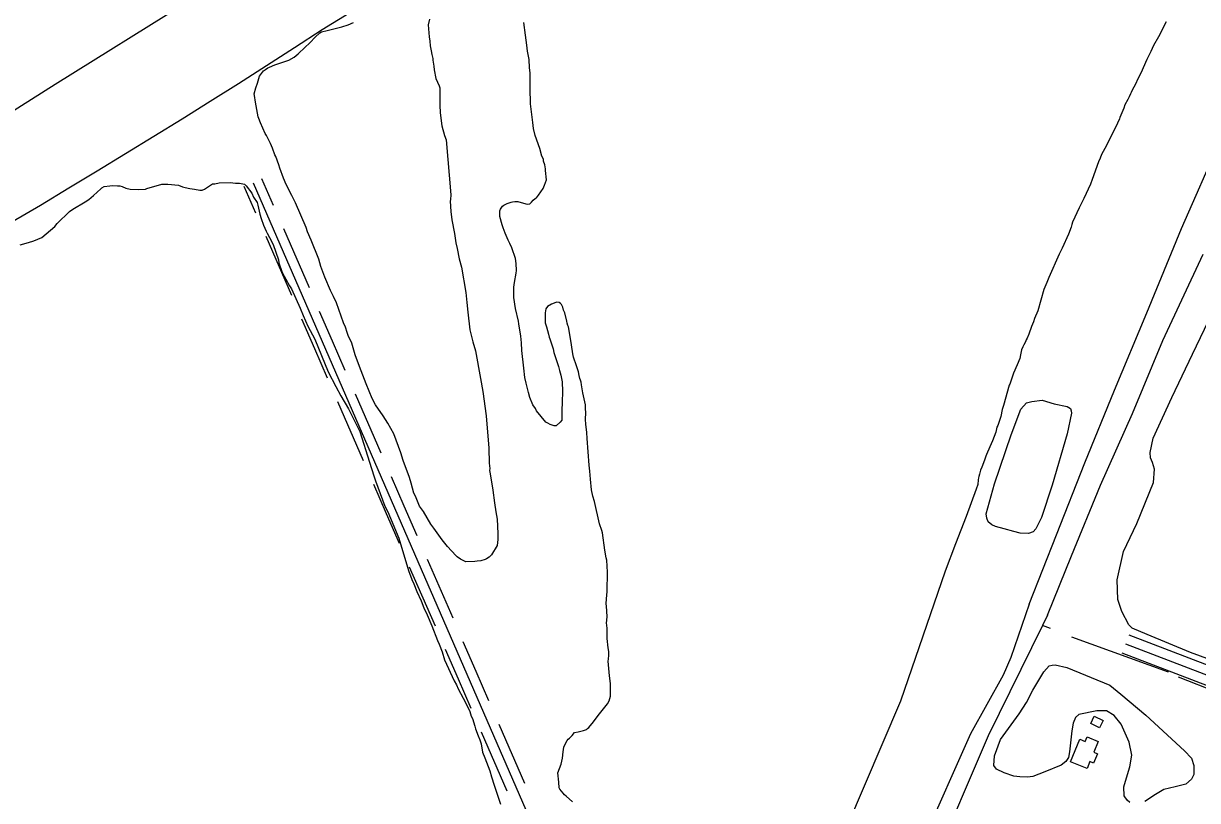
# Model space of a CAD drawing. Extents: x 3683613 to 3738215, y 469626 to 495384.
# Drawn here: x 3701360 to 3703185, y 489859 to 491066 of the extents above; entities that cross this region are included whole.
import ezdxf

# ---------------------------------------------------------------- set-up
doc = ezdxf.new("R2010")
doc.units = 0
for name, color, linetype in [('V-BLDG-OTLN', 7, 'Continuous'), ('V-ROAD-CNTR', 7, 'Continuous'), ('V-RUNW-EDGE', 7, 'Continuous'), ('V-SITE-VEGE', 7, 'Continuous'), ('V-TOPO-SHOR', 7, 'Continuous')]:
    doc.layers.add(name, color=color, linetype=linetype)

msp = doc.modelspace()

# ---------------------------------------------------------------- linework, layer by layer
at = {"layer": 'V-BLDG-OTLN'}
for points in [[(3703038.1, 489983.2), (3703032.8, 489971.8), (3703019.1, 489978.2), (3703024.5, 489989.6)], [(3702987.7, 489918.9), (3703002, 489953.8), (3703010.5, 489950.4), (3703013.4, 489957.5), (3703030.6, 489950.4), (3703023.7, 489933.6), (3703029.4, 489931.3), (3703023.5, 489916.9), (3703017.8, 489919.2), (3703013.4, 489908.4)]]:
    msp.add_lwpolyline(points, close=True, dxfattribs=at)
at = {"layer": 'V-ROAD-CNTR'}
for points in [[(3701749, 490783.7), (3701731.1, 490824.9)], [(3701721.5, 490771.8), (3701703.6, 490812.9)], [(3701717.3, 490818.9), (3702161.7, 489796.4)], [(3701777.3, 490643.4), (3701737.4, 490735.1)], [(3701804.8, 490655.3), (3701764.9, 490747)], [(3701813.1, 490560.8), (3701793.2, 490606.7)], [(3701840.7, 490572.8), (3701820.7, 490618.7)], [(3701860.6, 490526.9), (3701840.7, 490572.8)], [(3701833.1, 490515), (3701813.1, 490560.8)], [(3701888.9, 490386.6), (3701849, 490478.3)], [(3701916.4, 490398.5), (3701876.5, 490490.3)], [(3701924.8, 490304), (3701904.8, 490349.9)], [(3701952.3, 490316), (3701932.3, 490361.9)], [(3701972.2, 490270.1), (3701952.3, 490316)], [(3701944.7, 490258.2), (3701924.8, 490304)], [(3702000.5, 490129.8), (3701960.6, 490221.5)], [(3702028, 490141.8), (3701988.1, 490233.5)], [(3703748.8, 489858.8), (3703078.6, 490115.5)], [(3702063.9, 490059.2), (3702044, 490105.1)], [(3703739.1, 489846.5), (3703073.3, 490101.5)], [(3702036.4, 490047.2), (3702016.4, 490093.1)], [(3703730.9, 489833.6), (3703067.9, 490087.5)], [(3702083.8, 490013.4), (3702063.9, 490059.2)], [(3702056.3, 490001.4), (3702036.4, 490047.2)], [(3702139.6, 489885), (3702099.8, 489976.7)], [(3702112.1, 489873), (3702072.2, 489964.7)]]:
    msp.add_lwpolyline(points, dxfattribs=at)
at = {"layer": 'V-RUNW-EDGE'}
for points in [[(3702388.9, 491414.3), (3702355.4, 491391.1), (3702289.5, 491348.6), (3702223.5, 491306.3), (3702157.3, 491264.2), (3702091, 491222.2), (3702024.6, 491180.5), (3701958.1, 491138.9), (3701891.5, 491097.6), (3701824.7, 491056.5), (3701781.4, 491028.4), (3701738, 491000.5), (3701694.5, 490972.8), (3701650.8, 490945.2), (3701607.1, 490917.9), (3701563.2, 490890.7), (3701519.2, 490863.7), (3701475.2, 490836.8), (3701431, 490810.2), (3701386.7, 490783.7), (3701342.3, 490757.4)], [(3701130.7, 490795.3), (3701409.5, 490972.2), (3701614.3, 491099.5)]]:
    msp.add_lwpolyline(points, dxfattribs=at)
at = {"layer": 'V-SITE-VEGE'}
for points in [[(3701733.4, 490993), (3701736.8, 490995.1), (3701740.3, 490997.6), (3701742.8, 490998.7), (3701751.3, 491001.9), (3701772.8, 491009.3), (3701781.3, 491013.9), (3701787.2, 491019.1), (3701798.1, 491029.8), (3701805, 491036), (3701814.9, 491046.2), (3701819.3, 491050.3), (3701820.8, 491051.8), (3701823.8, 491053.4), (3701832.3, 491055.6), (3701855.4, 491061), (3701864.9, 491064.2), (3701873.3, 491067.8)], [(3701991.4, 491072.9), (3701989.5, 491064.3), (3701990.9, 491045.8), (3701992, 491038.7), (3701992.6, 491031.7), (3701993.8, 491023.7), (3701994.9, 491018.2), (3701996.5, 491012.2), (3701996.5, 491009.2), (3701998.2, 491000.1), (3701998.8, 490994.6), (3702001.5, 490981.1), (3702006.3, 490969.6), (3702007.3, 490966.6), (3702007.5, 490959.1), (3702007.3, 490939.5), (3702008, 490927.4), (3702010.4, 490907.3), (3702014.7, 490892.3), (3702017.3, 490885.3)], [(3702116.4, 490724.3), (3702113.5, 490729.8), (3702109.1, 490740.5), (3702105.7, 490749), (3702104.3, 490753.6), (3702100.9, 490766.2), (3702100.5, 490772.3), (3702100.5, 490775.3), (3702101.6, 490777.8), (3702104.7, 490782.2), (3702106.7, 490784.2), (3702112.3, 490786.7), (3702118.3, 490788.6), (3702120.3, 490789.1), (3702123.9, 490789.5), (3702128.9, 490789.9), (3702140.9, 490786.2), (3702144.4, 490785.7), (3702147.5, 490786.1), (3702150, 490788.6), (3702152.6, 490791.6), (3702155.6, 490794.6), (3702157.6, 490795.5), (3702160.7, 490799.5), (3702167.9, 490810), (3702170, 490815), (3702173.1, 490823.5), (3702171.8, 490838.1), (3702171.9, 490840.6), (3702170.5, 490846.6), (3702168.5, 490852.2), (3702168.6, 490855.7), (3702166.1, 490860.3), (3702162.8, 490871.9), (3702155.5, 490892.1), (3702153.2, 490903.2), (3702151.8, 490912.3), (3702148.2, 490941.5), (3702148.3, 490946.5), (3702148, 490960.6), (3702148.1, 490968.6), (3702147.8, 490985.2), (3702147.9, 490989.7), (3702147, 490997.3), (3702146.2, 491010.4), (3702143.9, 491023.5), (3702142.5, 491032.6), (3702140.7, 491048.2), (3702138, 491067.8)], [(3703136.4, 491069), (3703124.5, 491045.6), (3703116.7, 491032.1), (3703112.1, 491023.1), (3703106.4, 491010.6), (3703097, 490989.1), (3703092.9, 490981.2), (3703088.2, 490971.2), (3703084.1, 490963.7), (3703082, 490959.2), (3703081, 490957.2), (3703078.9, 490952.2), (3703076.8, 490948.2), (3703072.2, 490940.2), (3703070.6, 490934.7), (3703064.3, 490920.2), (3703063.8, 490918.2), (3703060.7, 490911.2), (3703052.4, 490894.3), (3703048.8, 490887.8), (3703043.6, 490876.8), (3703035.8, 490862.8), (3703033.8, 490857.3), (3703031.2, 490851.3), (3703021.2, 490823.8), (3703018.6, 490816.8), (3703008.2, 490794.4), (3703004.6, 490786.9), (3703001, 490779.9), (3702990.6, 490757.4), (3702989.5, 490753.9), (3702988.5, 490749.9), (3702984.3, 490738.9), (3702974.4, 490717.4), (3702969.7, 490708), (3702954.1, 490671.5), (3702950.5, 490664), (3702946.3, 490653), (3702936.8, 490619.5), (3702931.6, 490608), (3702930, 490602.5), (3702926.9, 490595.5), (3702922.7, 490583.5), (3702920.1, 490577.5), (3702918.5, 490574.5), (3702917.5, 490571.5), (3702914.9, 490567), (3702913.3, 490564), (3702911.3, 490559), (3702909.6, 490551.5), (3702908.6, 490545.5), (3702904.9, 490536), (3702899.2, 490523), (3702896, 490513.5), (3702893.4, 490506), (3702892.4, 490504), (3702883.4, 490472.4), (3702881.3, 490466.4), (3702879.1, 490455.4), (3702874.4, 490441.4), (3702873.3, 490438.9), (3702871.7, 490431.4), (3702866.5, 490417.9), (3702864.4, 490412.9), (3702862.3, 490408.4), (3702857.1, 490396.4), (3702856.1, 490393.9), (3702854, 490387.9), (3702849.8, 490376.9), (3702847.7, 490371.9), (3702846.1, 490365.9), (3702845.1, 490362.4), (3702844.5, 490360.4), (3702844, 490356.9), (3702843.4, 490349.6), (3702841, 490342.6)], [(3702017.3, 490885.3), (3702024.8, 490800), (3702023.9, 490792.9), (3702023.5, 490790.4), (3702024.8, 490774.4), (3702026, 490761.3), (3702030.4, 490739.8), (3702032.6, 490725.7), (3702034.3, 490716.7), (3702037.6, 490700.7), (3702041.4, 490687.7), (3702048.1, 490648.1), (3702049.4, 490632.5), (3702051.1, 490617.5), (3702054.1, 490590.4), (3702059, 490571.8), (3702062.7, 490557.8), (3702070.5, 490514.7), (3702074.4, 490494.2), (3702079.6, 490456.6), (3702083.5, 490406.4), (3702084.4, 490383.2), (3702085, 490374.7), (3702084.6, 490371.7), (3702085.7, 490366.2), (3702090.1, 490341.1), (3702092.5, 490321.5), (3702094.7, 490307.5), (3702096.5, 490296), (3702097.8, 490273.9), (3702097.5, 490264.3), (3702096.7, 490254.8), (3702087.9, 490240.5), (3702083.9, 490236.9), (3702079.9, 490234.4), (3702077.9, 490233.3), (3702071.4, 490231.2), (3702065.4, 490230.6), (3702061.9, 490230), (3702047.8, 490229.8), (3702039.7, 490233.6), (3702034.6, 490237.6), (3702032.6, 490239.6), (3702019.3, 490253.4), (3702011, 490263.8), (3701998.2, 490282.2), (3701993.5, 490288.1), (3701982.1, 490307.6), (3701975.9, 490316), (3701969.6, 490331.5), (3701967, 490336.4), (3701962.7, 490352), (3701960.1, 490360.5), (3701950.6, 490386.9), (3701946.8, 490398.9), (3701939.5, 490418.9), (3701935.8, 490428.4), (3701926.9, 490445.4), (3701919.2, 490456.8), (3701907.3, 490473.7), (3701902.1, 490483.6), (3701893.2, 490506.1), (3701882.7, 490533.1), (3701875.8, 490551.5), (3701870.5, 490569.6), (3701865.2, 490581.5), (3701863.6, 490586), (3701861, 490594.5), (3701857.9, 490601), (3701846.8, 490632), (3701842.1, 490642), (3701837.4, 490651.4), (3701829, 490671.9), (3701822.6, 490688.9), (3701819.4, 490699.9), (3701807.8, 490729.8), (3701802.1, 490742.8), (3701800, 490749.3), (3701783.2, 490787.7), (3701777.5, 490799.2), (3701768.6, 490816.1), (3701764.4, 490826.1), (3701759.1, 490841.6), (3701757.5, 490846.6), (3701752.8, 490859.6), (3701751.2, 490862.1), (3701747.5, 490872.6), (3701744.4, 490879.6), (3701740.2, 490888), (3701738.1, 490892.5), (3701736.1, 490895.5), (3701728.7, 490912), (3701726.1, 490918.5), (3701725.1, 490921.5), (3701721.1, 490944), (3701719.5, 490954.5), (3701718.9, 490957.1), (3701721.3, 490966.6), (3701724.1, 490973.7), (3701727.5, 490984.3), (3701733.4, 490993)], [(3701432.1, 490773.9), (3701437.2, 490777.8), (3701456.5, 490789.1), (3701462, 490792.6), (3701469.2, 490799), (3701480.9, 490809.4), (3701482.4, 490810.9), (3701486, 490812.8), (3701494.5, 490814.2), (3701498.6, 490814.6), (3701506.6, 490814), (3701510.1, 490814), (3701513.6, 490812.9), (3701519.6, 490810.3), (3701526.1, 490808.7), (3701538.7, 490808.5), (3701550.3, 490808.9), (3701552.3, 490809.8), (3701575.5, 490816.5), (3701581.5, 490816.5), (3701584.6, 490816.9), (3701601.6, 490815.2), (3701607.6, 490812.6), (3701611.6, 490811.5), (3701619.2, 490809.9), (3701626.2, 490808.8), (3701634.7, 490807.1), (3701638.2, 490807.1), (3701641.8, 490809), (3701654, 490817.4), (3701658, 490817.4), (3701664.5, 490818.8), (3701681.6, 490819), (3701690.2, 490818.4), (3701696.2, 490818.3), (3701703.7, 490816.7), (3701706.7, 490814.1), (3701715.1, 490802.4), (3701718, 490796.4), (3701723.4, 490788.3), (3701724.9, 490784.2), (3701725.8, 490779.2), (3701727.7, 490770.1), (3701729.6, 490763.5), (3701733.4, 490752.9), (3701737.8, 490743.8), (3701739.3, 490740.3), (3701742.7, 490733.7), (3701748.6, 490723), (3701756.8, 490698.8), (3701757.2, 490694.2), (3701762.5, 490679.6), (3701773.8, 490658.8), (3701776.8, 490653.7), (3701790.4, 490623.9), (3701795.2, 490612.3), (3701802.6, 490596.1), (3701813.3, 490575.8), (3701834.2, 490525.2), (3701845.9, 490502.4), (3701853.8, 490487.7), (3701865.5, 490467.4), (3701883.1, 490432), (3701898, 490384.5), (3701904.7, 490363.3), (3701907.6, 490355.7), (3701922.2, 490316.3), (3701926.5, 490307.2), (3701944, 490266.2), (3701958.9, 490216.2), (3701964.2, 490202.1), (3701967.2, 490195.5), (3701972, 490183.4), (3701978.3, 490169.2), (3701982.7, 490158.1), (3701987.6, 490147.4), (3701994.9, 490130.2), (3702004.1, 490107.5), (3702006.5, 490101.9), (3702010.9, 490089.8), (3702014.7, 490077.2), (3702029.8, 490044.8), (3702033.2, 490038.2), (3702036.2, 490032.1), (3702043.5, 490017.9), (3702046.9, 490011.8), (3702054.3, 489997.2), (3702056.2, 489989.6), (3702058.1, 489986), (3702062, 489974.4), (3702062.9, 489969.9), (3702067.3, 489959.3), (3702069.7, 489952.7), (3702071.6, 489946.6), (3702073.9, 489934), (3702077.3, 489924.9), (3702085.1, 489904.7), (3702088, 489895.6), (3702091.8, 489882.5), (3702095.7, 489871.4), (3702101.9, 489852.7)], [(3701355.5, 490722.2), (3701368.1, 490726.1), (3701376.7, 490728.4), (3701388.8, 490733.8), (3701395.9, 490739.2), (3701409.2, 490751.1), (3701412.7, 490755.6), (3701432.1, 490773.9)], [(3702266.5, 490160.5), (3702266.1, 490164.5), (3702266.7, 490172.1), (3702267.4, 490183.6), (3702267.8, 490213.3), (3702267.1, 490232.4), (3702266.1, 490235.9), (3702263.8, 490248), (3702260.2, 490274.7), (3702259.2, 490278.3), (3702255.8, 490288.9), (3702247.8, 490323.2), (3702245.4, 490331.8), (3702243, 490341.3), (3702241.8, 490358), (3702240.4, 490370.5), (3702239.6, 490380.1), (3702236.2, 490421.4), (3702235.8, 490430.4), (3702234.5, 490443.5), (3702234.1, 490451.1), (3702234.2, 490461.6), (3702233.8, 490467.2), (3702233.9, 490473.7), (3702229.7, 490492.4), (3702227.8, 490504.5), (3702226.9, 490509), (3702225.9, 490512), (3702224.9, 490514.5), (3702224, 490519.1), (3702223.1, 490525.1), (3702219.7, 490534.2), (3702215.4, 490547.9), (3702214.4, 490552.9), (3702212.1, 490567), (3702211.2, 490573.6), (3702207.5, 490594.7), (3702206.5, 490596.8), (3702205.6, 490600.8), (3702204.6, 490603.8), (3702201.8, 490616.4), (3702200.8, 490618.5), (3702199.9, 490621), (3702198.4, 490625.5), (3702196.5, 490629.6), (3702195, 490631.1), (3702193, 490632.7), (3702189, 490633.2), (3702185.4, 490631.8), (3702180.9, 490630.3), (3702174.8, 490626.4), (3702172.2, 490622.9), (3702171.1, 490616.9), (3702171.4, 490603.8), (3702171.4, 490601.3), (3702173.3, 490594.7), (3702176.2, 490583.6), (3702177.6, 490578.6), (3702178.6, 490576.1), (3702183.4, 490560.9), (3702184.8, 490554.8), (3702192, 490533.1), (3702193.5, 490527.1), (3702195.4, 490520), (3702197.7, 490509.4), (3702197.7, 490504.9), (3702198.1, 490498.9), (3702197.7, 490473.2), (3702197.1, 490469.7), (3702196.9, 490449.6), (3702194.3, 490446.6), (3702188.2, 490441.2), (3702185.2, 490441.2), (3702180.7, 490442.8), (3702178.7, 490443.3), (3702175.2, 490444.9), (3702172.2, 490446.9), (3702157.9, 490464.2), (3702155.9, 490467.8), (3702152, 490473.9), (3702147.6, 490485), (3702145.2, 490492.6), (3702141.9, 490507.2), (3702139.5, 490516.3), (3702138.2, 490530.4), (3702135.1, 490558.1), (3702134.3, 490570.2), (3702133.4, 490580.2), (3702130.2, 490599.4), (3702129.7, 490603.9), (3702125, 490623.6), (3702122.7, 490640.7), (3702122.3, 490646.8), (3702122.4, 490656.8), (3702123.6, 490663.8), (3702126.3, 490678.4), (3702126.8, 490682.4), (3702126, 490693.5), (3702125.1, 490701), (3702119.3, 490717.7), (3702116.4, 490724.3)], [(3703205, 490077.2), (3703174.2, 490088.6), (3703106.6, 490116.6), (3703083.3, 490126.7), (3703078.2, 490131.5), (3703067.2, 490152.4), (3703061.2, 490171.3), (3703060.1, 490201.8), (3703070.1, 490245.8), (3703090.7, 490289), (3703116.3, 490353.1), (3703118.2, 490373.9), (3703115.2, 490384.1), (3703111.8, 490391.2), (3703111.1, 490399.8), (3703116.1, 490422), (3703144.8, 490485), (3703177.1, 490552.6), (3703214.6, 490629.9)], [(3702841, 490342.6), (3702825.2, 490300), (3702809, 490257.5), (3702792.6, 490215.2), (3702723.4, 490012.8), (3702639.5, 489816.6)], [(3702213.4, 489856.6), (3702203.9, 489865.3), (3702201.4, 489867.4), (3702199, 489869.9), (3702194, 489876.5), (3702193.1, 489878.5), (3702192.2, 489887.1), (3702190.9, 489901.7), (3702196.1, 489915.2), (3702198.3, 489924.7), (3702199.4, 489934.3), (3702200, 489941.3), (3702201.1, 489944.3), (3702205.2, 489951.8), (3702206.7, 489953.8), (3702208.8, 489955.7), (3702211.8, 489958.2), (3702213.3, 489959.7), (3702216.9, 489964.2), (3702222.5, 489965.6), (3702230.6, 489967.5), (3702235.6, 489968.9), (3702237.1, 489970.4), (3702239.2, 489971.9), (3702246.3, 489980.8), (3702253.5, 489990.8), (3702267.9, 490008.7), (3702270.4, 490013.7), (3702272.6, 490020.7), (3702272.8, 490040.3), (3702271, 490052.4), (3702269.3, 490075), (3702269.4, 490078.5), (3702270, 490084.6), (3702270, 490090.1), (3702269.1, 490096.1), (3702267.3, 490110.7), (3702267.5, 490125.3), (3702267.1, 490131.9), (3702266.7, 490133.9), (3702267.3, 490144.4), (3702266.5, 490160.5)], [(3703079.7, 489855.7), (3703075.4, 489859.2), (3703070.8, 489866), (3703070.2, 489879.7), (3703074.8, 489893.7), (3703079.7, 489910.8), (3703082.7, 489929.2), (3703078.7, 489949.2), (3703066.2, 489977.5), (3703055.4, 489990.6), (3703043.4, 489997.8), (3703028.2, 489998), (3703000.3, 489992.2), (3702995.5, 489987.9), (3702991.5, 489979), (3702989.4, 489966.9), (3702985.8, 489934.5), (3702984.5, 489925.5), (3702980.1, 489919.3), (3702972.9, 489913.6), (3702947.7, 489903), (3702928.9, 489896.2), (3702920.6, 489895.1), (3702908.9, 489895.3), (3702899.5, 489896.6), (3702884.4, 489901.9), (3702872.3, 489907.2), (3702868.5, 489913.1), (3702869.5, 489928), (3702878.9, 489953.7), (3702908, 489993.1), (3702919.2, 490011), (3702928.9, 490030), (3702946.1, 490058.7), (3702954.5, 490068), (3702959.2, 490069.1), (3702963.5, 490069.4), (3702981.8, 490065.6), (3703048.7, 490038), (3703065.7, 490023.7), (3703104.7, 489991.4), (3703164.6, 489935.8), (3703175.8, 489924.3), (3703179.1, 489913.3), (3703179.3, 489898.8), (3703175.7, 489891.8), (3703166.9, 489884.1), (3703150.1, 489880.1), (3703132.8, 489876), (3703119.8, 489868), (3703103.2, 489857.3)]]:
    msp.add_lwpolyline(points, dxfattribs=at)
msp.add_lwpolyline([(3702961.9, 490475.1), (3702982.5, 490471.3), (3702987.6, 490468.1), (3702988.7, 490464.5), (3702989, 490460.6), (3702982.3, 490428.4), (3702958.9, 490348.9), (3702942.2, 490298.5), (3702933.4, 490280.7), (3702929.4, 490276.4), (3702922, 490273.4), (3702909.5, 490274.4), (3702899.4, 490276.9), (3702884.3, 490281), (3702871.1, 490284.3), (3702865.3, 490287.1), (3702859.5, 490291.9), (3702857.3, 490297.4), (3702856.6, 490304), (3702869.3, 490351), (3702895.1, 490427.2), (3702910.3, 490466.8), (3702918.9, 490476.6), (3702927.3, 490478.6), (3702943.6, 490481)], close=True, dxfattribs=at)
at = {"layer": 'V-TOPO-SHOR'}
for p, q in [((3702956.7, 490126.2), (3702944, 490130.7)), ((3703140, 490057.9), (3702989.5, 490112.3)), ((3703216.1, 490026.5), (3703155.6, 490050.2))]:
    msp.add_line(p, q, dxfattribs=at)
for points in [[(3702923.2, 490163.7), (3702965.8, 490271.4), (3703009.6, 490383.4), (3703055.7, 490496.6), (3703106.3, 490616.8), (3703160.2, 490747.5), (3703220.5, 490885.7)], [(3702952, 490146.9), (3702989.3, 490238.8), (3703034.3, 490348.8), (3703083.9, 490460.3), (3703130.9, 490573.5), (3703193.9, 490708)], [(3702923.2, 490163.7), (3702894.6, 490080.9), (3702882.9, 490053.4), (3702832.3, 489962.1), (3702758.1, 489795.5), (3702662.7, 489578.7), (3702570, 489347.4), (3702456.1, 489097.8), (3702351.8, 488864), (3702259.3, 488648.4), (3702219.7, 488557.8), (3702209.7, 488534.4), (3702202.4, 488518.1)], [(3702952, 490146.9), (3702944, 490130.7), (3702859.6, 489959.1), (3702773.3, 489756.9), (3702687, 489549), (3702610.2, 489367.8), (3702521.5, 489170.8), (3702431.1, 488969.2), (3702323.5, 488724.9), (3702222.4, 488503.9)]]:
    msp.add_lwpolyline(points, dxfattribs=at)

doc.saveas('drawing.dxf')
